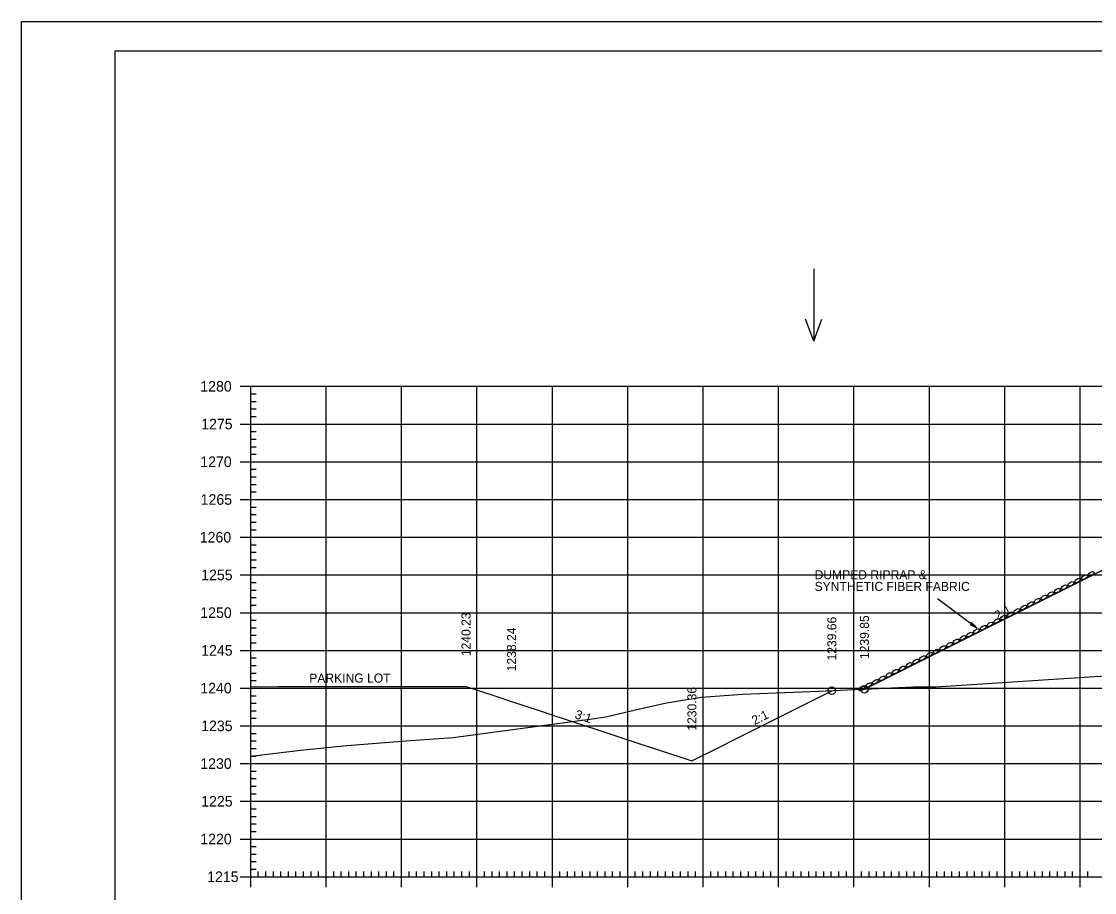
# Model space of a CAD drawing. Extents: x 1406028 to 1412453, y 321733 to 325986.
# Drawn here: x 1406419.5 to 1406561.8, y 323310.6 to 323426 of the extents above; entities that cross this region are included whole.
import ezdxf

# ---------------------------------------------------------------- set-up
doc = ezdxf.new("R2010")
doc.units = 0
for name, color, linetype in [('R_Axis', 7, 'Continuous'), ('R_Axis Annot', 7, 'Continuous'), ('R_Border', 7, 'Continuous'), ('R_Draft', 7, 'Continuous'), ('R_Exist Surface', 7, 'Continuous'), ('R_Fin Surface', 7, 'Continuous'), ('R_Fin Surface Annot', 7, 'Continuous'), ('R_Grid', 7, 'Continuous'), ('R_No Plot', 7, 'Continuous'), ('R_Proposed Const Limits', 7, 'Continuous'), ('R_Water Annot', 7, 'Continuous')]:
    doc.layers.add(name, color=color, linetype=linetype)

msp = doc.modelspace()

# ---------------------------------------------------------------- linework, layer by layer
at = {"layer": 'R_Axis'}
for p, q in [((1406448.49, 323377.68), (1406451.29, 323377.68)), ((1406449.89, 323312.68), (1406449.89, 323377.68)), ((1406449.89, 323376.68), (1406450.59, 323376.68)), ((1406449.89, 323375.68), (1406450.59, 323375.68)), ((1406449.89, 323374.68), (1406450.59, 323374.68)), ((1406449.89, 323373.68), (1406450.59, 323373.68)), ((1406448.49, 323372.68), (1406451.29, 323372.68)), ((1406449.89, 323371.68), (1406450.59, 323371.68)), ((1406449.89, 323370.68), (1406450.59, 323370.68)), ((1406449.89, 323369.68), (1406450.59, 323369.68)), ((1406448.49, 323367.68), (1406451.29, 323367.68)), ((1406449.89, 323368.68), (1406450.59, 323368.68)), ((1406449.89, 323366.68), (1406450.59, 323366.68)), ((1406449.89, 323365.68), (1406450.59, 323365.68)), ((1406449.89, 323364.68), (1406450.59, 323364.68)), ((1406449.89, 323363.68), (1406450.59, 323363.68)), ((1406448.49, 323362.68), (1406451.29, 323362.68)), ((1406449.89, 323361.68), (1406450.59, 323361.68)), ((1406449.89, 323360.68), (1406450.59, 323360.68)), ((1406449.89, 323359.68), (1406450.59, 323359.68)), ((1406448.49, 323357.68), (1406451.29, 323357.68)), ((1406449.89, 323358.68), (1406450.59, 323358.68)), ((1406449.89, 323356.68), (1406450.59, 323356.68)), ((1406449.89, 323355.68), (1406450.59, 323355.68)), ((1406449.89, 323354.68), (1406450.59, 323354.68)), ((1406449.89, 323353.68), (1406450.59, 323353.68)), ((1406448.49, 323352.68), (1406451.29, 323352.68)), ((1406449.89, 323351.68), (1406450.59, 323351.68)), ((1406449.89, 323350.68), (1406450.59, 323350.68)), ((1406449.89, 323349.68), (1406450.59, 323349.68)), ((1406448.49, 323347.68), (1406451.29, 323347.68)), ((1406449.89, 323348.68), (1406450.59, 323348.68)), ((1406449.89, 323346.68), (1406450.59, 323346.68)), ((1406449.89, 323345.68), (1406450.59, 323345.68)), ((1406449.89, 323344.68), (1406450.59, 323344.68)), ((1406449.89, 323343.68), (1406450.59, 323343.68)), ((1406448.49, 323342.68), (1406451.29, 323342.68)), ((1406449.89, 323341.68), (1406450.59, 323341.68)), ((1406449.89, 323340.68), (1406450.59, 323340.68)), ((1406449.89, 323339.68), (1406450.59, 323339.68)), ((1406448.49, 323337.68), (1406451.29, 323337.68)), ((1406449.89, 323338.68), (1406450.59, 323338.68)), ((1406449.89, 323336.68), (1406450.59, 323336.68)), ((1406449.89, 323335.68), (1406450.59, 323335.68)), ((1406449.89, 323334.68), (1406450.59, 323334.68)), ((1406449.89, 323333.68), (1406450.59, 323333.68)), ((1406448.49, 323332.68), (1406451.29, 323332.68)), ((1406449.89, 323331.68), (1406450.59, 323331.68)), ((1406449.89, 323330.68), (1406450.59, 323330.68)), ((1406449.89, 323329.68), (1406450.59, 323329.68)), ((1406448.49, 323327.68), (1406451.29, 323327.68)), ((1406449.89, 323328.68), (1406450.59, 323328.68)), ((1406449.89, 323326.68), (1406450.59, 323326.68)), ((1406449.89, 323325.68), (1406450.59, 323325.68)), ((1406449.89, 323324.68), (1406450.59, 323324.68)), ((1406449.89, 323323.68), (1406450.59, 323323.68)), ((1406448.49, 323322.68), (1406451.29, 323322.68)), ((1406449.89, 323321.68), (1406450.59, 323321.68)), ((1406449.89, 323320.68), (1406450.59, 323320.68)), ((1406449.89, 323319.68), (1406450.59, 323319.68)), ((1406448.49, 323317.68), (1406451.29, 323317.68)), ((1406449.89, 323318.68), (1406450.59, 323318.68)), ((1406449.89, 323316.68), (1406450.59, 323316.68)), ((1406449.89, 323315.68), (1406450.59, 323315.68)), ((1406449.89, 323314.68), (1406450.59, 323314.68)), ((1406449.89, 323311.28), (1406449.89, 323314.08)), ((1406449.89, 323313.68), (1406450.59, 323313.68)), ((1406450.89, 323312.68), (1406450.89, 323313.38)), ((1406451.89, 323312.68), (1406451.89, 323313.38)), ((1406452.89, 323312.68), (1406452.89, 323313.38)), ((1406453.89, 323312.68), (1406453.89, 323313.38)), ((1406454.89, 323312.68), (1406454.89, 323313.38)), ((1406455.89, 323312.68), (1406455.89, 323313.38)), ((1406456.89, 323312.68), (1406456.89, 323313.38)), ((1406457.89, 323312.68), (1406457.89, 323313.38)), ((1406458.89, 323312.68), (1406458.89, 323313.38)), ((1406459.89, 323311.28), (1406459.89, 323314.08)), ((1406460.89, 323312.68), (1406460.89, 323313.38)), ((1406461.89, 323312.68), (1406461.89, 323313.38)), ((1406462.89, 323312.68), (1406462.89, 323313.38)), ((1406463.89, 323312.68), (1406463.89, 323313.38)), ((1406464.89, 323312.68), (1406464.89, 323313.38)), ((1406465.89, 323312.68), (1406465.89, 323313.38)), ((1406466.89, 323312.68), (1406466.89, 323313.38)), ((1406467.89, 323312.68), (1406467.89, 323313.38)), ((1406468.89, 323312.68), (1406468.89, 323313.38)), ((1406469.89, 323311.28), (1406469.89, 323314.08)), ((1406470.89, 323312.68), (1406470.89, 323313.38)), ((1406471.89, 323312.68), (1406471.89, 323313.38)), ((1406472.89, 323312.68), (1406472.89, 323313.38)), ((1406473.89, 323312.68), (1406473.89, 323313.38)), ((1406474.89, 323312.68), (1406474.89, 323313.38)), ((1406475.89, 323312.68), (1406475.89, 323313.38)), ((1406476.89, 323312.68), (1406476.89, 323313.38)), ((1406477.89, 323312.68), (1406477.89, 323313.38)), ((1406478.89, 323312.68), (1406478.89, 323313.38)), ((1406479.89, 323311.28), (1406479.89, 323314.08)), ((1406480.89, 323312.68), (1406480.89, 323313.38)), ((1406481.89, 323312.68), (1406481.89, 323313.38)), ((1406482.89, 323312.68), (1406482.89, 323313.38)), ((1406483.89, 323312.68), (1406483.89, 323313.38)), ((1406484.89, 323312.68), (1406484.89, 323313.38)), ((1406485.89, 323312.68), (1406485.89, 323313.38)), ((1406486.89, 323312.68), (1406486.89, 323313.38)), ((1406487.89, 323312.68), (1406487.89, 323313.38)), ((1406488.89, 323312.68), (1406488.89, 323313.38)), ((1406489.89, 323311.28), (1406489.89, 323314.08)), ((1406490.89, 323312.68), (1406490.89, 323313.38)), ((1406491.89, 323312.68), (1406491.89, 323313.38)), ((1406492.89, 323312.68), (1406492.89, 323313.38)), ((1406493.89, 323312.68), (1406493.89, 323313.38)), ((1406494.89, 323312.68), (1406494.89, 323313.38)), ((1406495.89, 323312.68), (1406495.89, 323313.38)), ((1406496.89, 323312.68), (1406496.89, 323313.38)), ((1406497.89, 323312.68), (1406497.89, 323313.38)), ((1406498.89, 323312.68), (1406498.89, 323313.38)), ((1406499.89, 323311.28), (1406499.89, 323314.08)), ((1406500.89, 323312.68), (1406500.89, 323313.38)), ((1406501.89, 323312.68), (1406501.89, 323313.38)), ((1406502.89, 323312.68), (1406502.89, 323313.38)), ((1406503.89, 323312.68), (1406503.89, 323313.38)), ((1406504.89, 323312.68), (1406504.89, 323313.38)), ((1406505.89, 323312.68), (1406505.89, 323313.38)), ((1406506.89, 323312.68), (1406506.89, 323313.38)), ((1406507.89, 323312.68), (1406507.89, 323313.38)), ((1406508.89, 323312.68), (1406508.89, 323313.38)), ((1406509.89, 323311.28), (1406509.89, 323314.08)), ((1406510.89, 323312.68), (1406510.89, 323313.38)), ((1406511.89, 323312.68), (1406511.89, 323313.38)), ((1406512.89, 323312.68), (1406512.89, 323313.38)), ((1406513.89, 323312.68), (1406513.89, 323313.38)), ((1406514.89, 323312.68), (1406514.89, 323313.38)), ((1406515.89, 323312.68), (1406515.89, 323313.38)), ((1406516.89, 323312.68), (1406516.89, 323313.38)), ((1406517.89, 323312.68), (1406517.89, 323313.38)), ((1406518.89, 323312.68), (1406518.89, 323313.38)), ((1406519.89, 323311.28), (1406519.89, 323314.08)), ((1406520.89, 323312.68), (1406520.89, 323313.38)), ((1406521.89, 323312.68), (1406521.89, 323313.38)), ((1406522.89, 323312.68), (1406522.89, 323313.38)), ((1406523.89, 323312.68), (1406523.89, 323313.38)), ((1406524.89, 323312.68), (1406524.89, 323313.38)), ((1406525.89, 323312.68), (1406525.89, 323313.38)), ((1406526.89, 323312.68), (1406526.89, 323313.38)), ((1406527.89, 323312.68), (1406527.89, 323313.38)), ((1406528.89, 323312.68), (1406528.89, 323313.38)), ((1406529.89, 323311.28), (1406529.89, 323314.08)), ((1406530.89, 323312.68), (1406530.89, 323313.38)), ((1406531.89, 323312.68), (1406531.89, 323313.38)), ((1406532.89, 323312.68), (1406532.89, 323313.38)), ((1406533.89, 323312.68), (1406533.89, 323313.38)), ((1406534.89, 323312.68), (1406534.89, 323313.38)), ((1406535.89, 323312.68), (1406535.89, 323313.38)), ((1406536.89, 323312.68), (1406536.89, 323313.38)), ((1406537.89, 323312.68), (1406537.89, 323313.38)), ((1406538.89, 323312.68), (1406538.89, 323313.38)), ((1406539.89, 323311.28), (1406539.89, 323314.08)), ((1406540.89, 323312.68), (1406540.89, 323313.38)), ((1406541.89, 323312.68), (1406541.89, 323313.38)), ((1406542.89, 323312.68), (1406542.89, 323313.38)), ((1406543.89, 323312.68), (1406543.89, 323313.38)), ((1406544.89, 323312.68), (1406544.89, 323313.38)), ((1406545.89, 323312.68), (1406545.89, 323313.38)), ((1406546.89, 323312.68), (1406546.89, 323313.38)), ((1406547.89, 323312.68), (1406547.89, 323313.38)), ((1406548.89, 323312.68), (1406548.89, 323313.38)), ((1406549.89, 323311.28), (1406549.89, 323314.08)), ((1406550.89, 323312.68), (1406550.89, 323313.38)), ((1406551.89, 323312.68), (1406551.89, 323313.38)), ((1406552.89, 323312.68), (1406552.89, 323313.38)), ((1406553.89, 323312.68), (1406553.89, 323313.38)), ((1406554.89, 323312.68), (1406554.89, 323313.38)), ((1406555.89, 323312.68), (1406555.89, 323313.38)), ((1406556.89, 323312.68), (1406556.89, 323313.38)), ((1406557.89, 323312.68), (1406557.89, 323313.38)), ((1406558.89, 323312.68), (1406558.89, 323313.38)), ((1406559.89, 323311.28), (1406559.89, 323314.08)), ((1406560.89, 323312.68), (1406560.89, 323313.38)), ((1406448.49, 323312.68), (1406451.29, 323312.68)), ((1406449.89, 323312.68), (1406729.89, 323312.68))]:
    msp.add_line(p, q, dxfattribs=at)
at = {"layer": 'R_Border'}
for p, q in [((1406431.89, 323422.14), (1406748.07, 323422.14)), ((1406431.89, 323216.68), (1406431.89, 323422.14))]:
    msp.add_line(p, q, dxfattribs=at)
at = {"layer": 'R_Draft'}
for p, q in [((1406540.97, 323349.57), (1406546.21, 323345.65)), ((1406545.49, 323346.37), (1406545.32, 323346.13)), ((1406545.32, 323346.13), (1406546.21, 323345.65)), ((1406545.33, 323346.15), (1406546.07, 323345.75)), ((1406545.35, 323346.17), (1406545.93, 323345.85)), ((1406545.36, 323346.19), (1406545.8, 323345.95)), ((1406545.38, 323346.21), (1406545.67, 323346.05)), ((1406545.39, 323346.23), (1406545.53, 323346.15)), ((1406545.42, 323346.26), (1406545.53, 323346.15)), ((1406545.43, 323346.28), (1406545.67, 323346.05)), ((1406545.45, 323346.31), (1406545.8, 323345.95)), ((1406545.46, 323346.33), (1406545.93, 323345.85)), ((1406545.48, 323346.35), (1406546.07, 323345.75)), ((1406545.49, 323346.37), (1406546.21, 323345.65))]:
    msp.add_line(p, q, dxfattribs=at)
for centre in [(1406561.35, 323352.83), (1406558.67, 323351.49), (1406559.56, 323351.94), (1406560.46, 323352.39), (1406555.99, 323350.15), (1406556.88, 323350.6), (1406557.78, 323351.05), (1406553.3, 323348.81), (1406554.2, 323349.26), (1406555.09, 323349.7), (1406550.62, 323347.47), (1406551.51, 323347.92), (1406552.41, 323348.36), (1406547.04, 323345.68), (1406547.94, 323346.13), (1406548.83, 323346.57), (1406549.73, 323347.02), (1406544.36, 323344.34), (1406545.25, 323344.78), (1406546.15, 323345.23), (1406541.68, 323343), (1406542.57, 323343.44), (1406543.46, 323343.89), (1406538.99, 323341.65), (1406539.89, 323342.1), (1406540.78, 323342.55), (1406536.31, 323340.31), (1406537.2, 323340.76), (1406538.1, 323341.21), (1406532.73, 323338.52), (1406533.63, 323338.97), (1406534.52, 323339.42), (1406535.41, 323339.87), (1406530.94, 323337.63), (1406531.84, 323338.08)]:
    msp.add_ellipse(centre, major_axis=(0.371, 0.232), ratio=0.517889, dxfattribs=at)
at = {"layer": 'R_Exist Surface'}
msp.add_lwpolyline([(1406449.89, 323328.67), (1406456.51, 323329.45), (1406462.65, 323330.09), (1406471.1, 323330.72), (1406476.75, 323331.14), (1406487.91, 323332.64), (1406495.16, 323333.59), (1406496.98, 323333.87), (1406500.91, 323334.81), (1406505.02, 323335.75), (1406509.66, 323336.47), (1406515.09, 323336.89), (1406525.21, 323337.26), (1406537.74, 323337.83), (1406540.74, 323337.85), (1406561.78, 323339.24), (1406563.48, 323339.33)], dxfattribs=at)
at = {"layer": 'R_Fin Surface'}
for points in [[(1406531.28, 323337.53), (1406562.06, 323352.92), (1406566.39, 323355.09), (1406577.89, 323354.24), (1406589.89, 323353.35), (1406601.89, 323352.46), (1406613.39, 323351.61), (1406615.74, 323350.44), (1406630.92, 323342.85), (1406654.39, 323345.2), (1406673.56, 323347.01)], [(1406449.89, 323337.87), (1406453.5, 323337.88), (1406456.52, 323337.88), (1406460.11, 323337.88), (1406464.43, 323337.89), (1406466.72, 323337.89), (1406472.34, 323337.9), (1406478.44, 323337.91), (1406480.24, 323337.31), (1406482.65, 323336.52), (1406484.48, 323335.91), (1406488.15, 323334.71), (1406489.96, 323334.11), (1406496.06, 323332.1), (1406501.78, 323330.22), (1406503.97, 323329.5), (1406508.4, 323328.04), (1406511.88, 323329.78), (1406514.47, 323331.08), (1406519.79, 323333.74), (1406526.96, 323337.34)]]:
    msp.add_lwpolyline(points, dxfattribs=at)
at = {"layer": 'R_Grid'}
for p, q in [((1406449.89, 323377.68), (1406729.89, 323377.68)), ((1406449.89, 323312.68), (1406449.89, 323377.68)), ((1406459.89, 323312.68), (1406459.89, 323377.68)), ((1406469.89, 323312.68), (1406469.89, 323377.68)), ((1406479.89, 323312.68), (1406479.89, 323377.68)), ((1406489.89, 323312.68), (1406489.89, 323377.68)), ((1406499.89, 323312.68), (1406499.89, 323377.68)), ((1406509.89, 323312.68), (1406509.89, 323377.68)), ((1406519.89, 323312.68), (1406519.89, 323377.68)), ((1406529.89, 323312.68), (1406529.89, 323377.68)), ((1406539.89, 323312.68), (1406539.89, 323377.68)), ((1406549.89, 323312.68), (1406549.89, 323377.68)), ((1406559.89, 323312.68), (1406559.89, 323377.68)), ((1406449.89, 323372.68), (1406729.89, 323372.68)), ((1406449.89, 323367.68), (1406729.89, 323367.68)), ((1406449.89, 323362.68), (1406729.89, 323362.68)), ((1406449.89, 323357.68), (1406729.89, 323357.68)), ((1406449.89, 323352.68), (1406729.89, 323352.68)), ((1406449.89, 323347.68), (1406729.89, 323347.68)), ((1406449.89, 323342.68), (1406729.89, 323342.68)), ((1406449.89, 323337.68), (1406729.89, 323337.68)), ((1406449.89, 323332.68), (1406729.89, 323332.68)), ((1406449.89, 323327.68), (1406729.89, 323327.68)), ((1406449.89, 323322.68), (1406729.89, 323322.68)), ((1406449.89, 323317.68), (1406729.89, 323317.68)), ((1406449.89, 323312.68), (1406729.89, 323312.68))]:
    msp.add_line(p, q, dxfattribs=at)
at = {"layer": 'R_No Plot'}
msp.add_line((1406419.49, 323426.03), (1406752.82, 323426.03), dxfattribs=at)
for points in [[(1406419.48, 323426.03), (1406752.82, 323426.03), (1406752.82, 323212.7), (1406419.48, 323212.7)], [(1406665.81, 323422.14), (1406685.43, 323422.14), (1406685.43, 323412.26), (1406701.54, 323412.26), (1406724.74, 323412.26), (1406724.74, 323387.93), (1406748.07, 323387.93), (1406748.07, 323216.68), (1406431.89, 323216.68), (1406431.89, 323422.14)]]:
    msp.add_lwpolyline(points, close=True, dxfattribs=at)
msp.add_lwpolyline([(1406562.06, 323352.92), (1406531.28, 323337.53), (1406537.74, 323337.83), (1406540.74, 323337.85), (1406561.78, 323339.24), (1406563.48, 323339.33)], dxfattribs=at)
for centre in [(1406526.96, 323337.34), (1406531.28, 323337.53)]:
    msp.add_circle(centre, 0.5, dxfattribs=at)
at = {"layer": 'R_Proposed Const Limits'}
msp.add_lwpolyline([(1406566.39, 323355.09), (1406531.28, 323337.53)], dxfattribs=at)
at = {"layer": 'R_Water Annot'}
for p, q in [((1406524.55, 323393.24), (1406524.55, 323383.66)), ((1406524.55, 323383.66), (1406523.48, 323386.59)), ((1406524.55, 323383.66), (1406525.62, 323386.59))]:
    msp.add_line(p, q, dxfattribs=at)

# ---------------------------------------------------------------- texts
at = {"layer": 'R_Axis Annot'}
for s, p in [('1280', (1406443.2, 323376.98)), ('1275', (1406443.32, 323371.98)), ('1270', (1406443.2, 323366.98)), ('1265', (1406443.25, 323361.98)), ('1260', (1406443.13, 323356.98)), ('1255', (1406443.32, 323351.98)), ('1250', (1406443.2, 323346.98)), ('1245', (1406443.32, 323341.98)), ('1240', (1406443.2, 323336.98)), ('1235', (1406443.32, 323331.98)), ('1230', (1406443.2, 323326.98)), ('1225', (1406443.32, 323321.98)), ('1220', (1406443.2, 323316.98)), ('1215', (1406444.11, 323311.98))]:
    msp.add_text(s, height=1.4, dxfattribs=at).set_placement(p)
at = {"layer": 'R_Draft'}
for s, p in [('DUMPED RIPRAP &', (1406524.67, 323352.11)), ('SYNTHETIC FIBER FABRIC', (1406524.67, 323350.56))]:
    msp.add_text(s, height=1.2, dxfattribs=at).set_placement(p)
at = {"layer": 'R_Fin Surface Annot'}
for s, rotation, p in [('1240.23', 90, (1406479.04, 323341.91)), ('2:1', 26.5653, (1406548.89, 323346.66)), ('1239.66', 90, (1406527.56, 323341.34)), ('1239.85', 90, (1406531.88, 323341.53)), ('1238.24', 90, (1406485.08, 323339.91)), ('PARKING LOT', 0.0082, (1406457.65, 323338.41)), ('1230.36', 90, (1406509, 323332.04)), ('3:1', 341.7685, (1406492.78, 323333.71)), ('2:1', 26.6075, (1406516.71, 323332.76))]:
    msp.add_text(s, height=1.2, rotation=rotation, dxfattribs=at).set_placement(p)
at = {"layer": 'R_No Plot'}
for p in [(1406537.7, 323337.78), (1406509.62, 323336.42), (1406500.87, 323334.76), (1406487.86, 323332.59), (1406462.6, 323330.04)]:
    msp.add_text('+', height=0.1, dxfattribs=at).set_placement(p)

doc.saveas('drawing.dxf')
